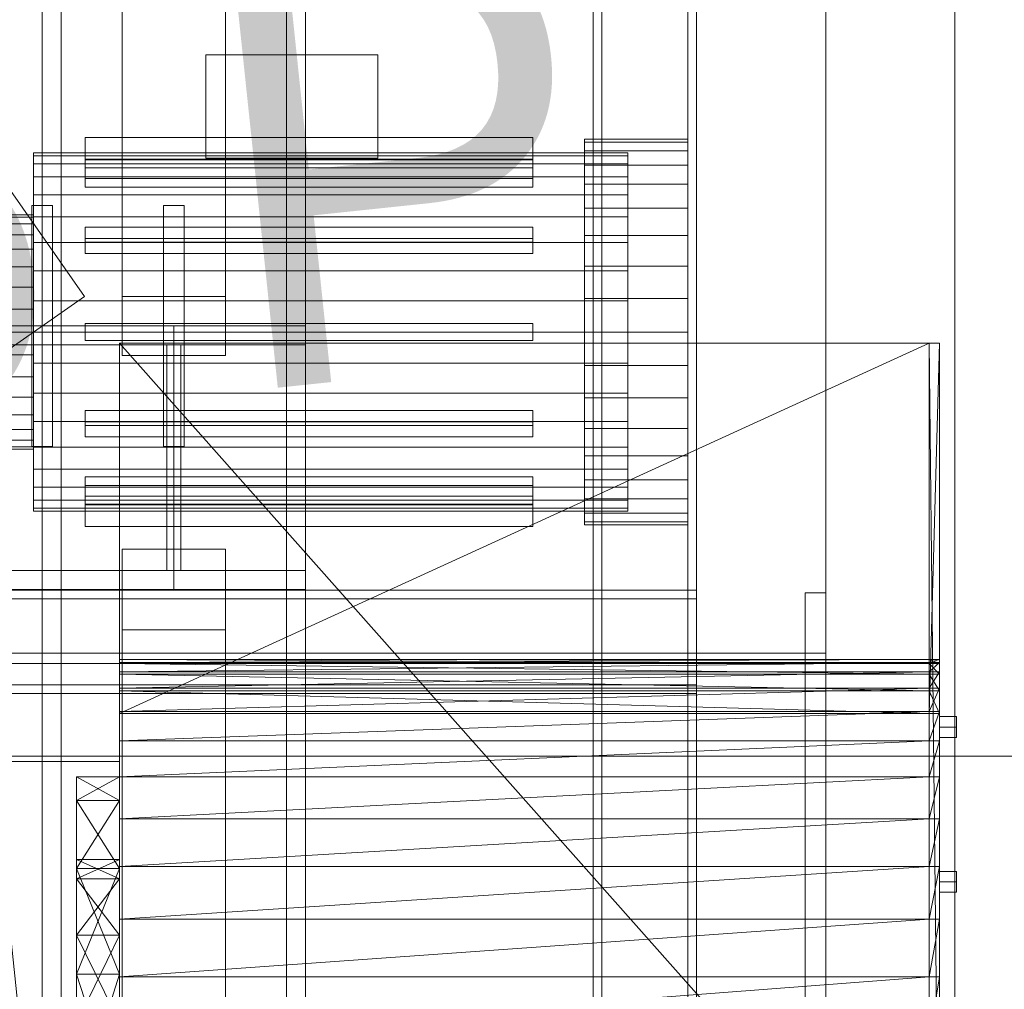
# Model space of a CAD drawing. Header units: millimetres. Extents: x -2233 to 61924, y -68080 to 6847.
# Tile 342 of 656: x 1732 to 2304, y -34735 to -34172. Entities that reach past the tile are written whole.
import ezdxf

# ---------------------------------------------------------------- set-up
doc = ezdxf.new("R2010")
doc.units = ezdxf.units.MM
for name, color, linetype, lineweight in [('COTAS_P', 1, 'Continuous', 0), ('frontal_secador', 7, 'Continuous', 0), ('frontal_tolva', 7, 'Continuous', 0)]:
    doc.layers.add(name, color=color, linetype=linetype, lineweight=lineweight)
doc.dimstyles.new('R19_100', dxfattribs={"dimtxt": 250, "dimasz": 150, "dimexe": 150, "dimexo": 80, "dimgap": 100, "dimtad": 1, "dimtih": 1, "dimtoh": 1, "dimdsep": 46, "dimcen": 0.09, "dimadec": 0, "dimazin": 0, "dimtfac": 1, "dimtdec": 4, "dimtofl": 0, "dimtmove": 0, "dimatfit": 3, "dimfxl": 1, "dimtolj": 1, "dimtzin": 0, "dimarcsym": 0})

# ---------------------------------------------------------------- blocks, each defined once
blk = doc.blocks.new('DIM_R27_48')
at = {"layer": 'COTAS_P'}
for p, q in [((-1750, -34600), (-1600, -34555)), ((2600, -34600), (2450, -34555)), ((-1750, -35500), (-1750, -34600)), ((-1750, -34600), (2600, -34600)), ((-1750, -34600), (-1600, -34645)), ((2600, -34600), (2450, -34645)), ((2600, -35500), (2600, -34600))]:
    blk.add_line(p, q, dxfattribs=at)
blk.add_text('4350 P', height=250, dxfattribs=at).set_placement((425, -34500))
blk = doc.blocks.new('DIM_R27_50')
at = {"layer": 'COTAS_P'}
for p, q in [((1705.78, -34504.95), (1551.9, -34475.9)), ((-194.22, -34704.95), (1705.78, -34504.95)), ((1705.78, -34504.95), (1561.32, -34565.4)), ((1800, -35400), (1705.78, -34504.95)), ((-194.22, -34704.95), (-49.75, -34644.49)), ((-100, -35600), (-194.22, -34704.95)), ((-194.22, -34704.95), (-40.33, -34734))]:
    blk.add_line(p, q, dxfattribs=at)
blk.add_text('1910.5 P', height=250, rotation=6.009, dxfattribs=at).set_placement((745.32, -34505.49))

msp = doc.modelspace()

# ---------------------------------------------------------------- linework, layer by layer
at = {"layer": 'frontal_secador'}
for p, q in [((2065, -35980), (2065, -33443.5)), ((2070, -35980), (2070, -33443.5)), ((2120, -35980), (2120, -33443.5)), ((2125, -35980), (2125, -33443.5)), ((2200, -35865), (2200, -33925)), ((2275, -35865), (2275, -33925)), ((1840, -34192.5), (1940, -34192.5)), ((1840, -34252.5), (1840, -34192.5)), ((1940, -34252.5), (1940, -34192.5)), ((2030, -34240.5), (1770, -34240.5)), ((1770, -34240.5), (1770, -34253.5)), ((2030, -34253.5), (2030, -34240.5)), ((2060, -34243.202), (2060, -34241.5)), ((2120, -34241.5), (2060, -34241.5)), ((2120, -34243.202), (2120, -34241.5)), ((2060, -34248.254), (2060, -34243.202)), ((2120, -34243.202), (2060, -34243.202)), ((2060, -34256.505), (2060, -34248.254)), ((2120, -34248.254), (2060, -34248.254)), ((2120, -34248.254), (2120, -34243.202)), ((2120, -34256.505), (2120, -34248.254)), ((1740, -34251.08), (1740, -34249.5)), ((2085, -34249.5), (1740, -34249.5)), ((1740, -34255.772), (1740, -34251.08)), ((2085, -34251.08), (1740, -34251.08)), ((1770, -34264.397), (1770, -34253.139)), ((1770, -34253.139), (2030, -34253.139)), ((1770, -34258.139), (1770, -34253.139)), ((1770, -34253.5), (2030, -34253.5)), ((1840, -34252.5), (1940, -34252.5)), ((2030, -34253.139), (2030, -34264.397)), ((2030, -34253.139), (2030, -34258.139)), ((2085, -34251.08), (2085, -34249.5)), ((2085, -34255.772), (2085, -34251.08)), ((1740, -34263.433), (1740, -34255.772)), ((2085, -34255.772), (1740, -34255.772)), ((2030, -34258.139), (1770, -34258.139)), ((1770, -34258.139), (1770, -34269.397)), ((2030, -34269.397), (2030, -34258.139)), ((2060, -34267.703), (2060, -34256.505)), ((2120, -34256.505), (2060, -34256.505)), ((2085, -34263.433), (2085, -34255.772)), ((2120, -34267.703), (2120, -34256.505)), ((1740, -34273.831), (1740, -34263.433)), ((2085, -34263.433), (1740, -34263.433)), ((2030, -34264.397), (1770, -34264.397)), ((1770, -34264.397), (1770, -34269.397)), ((2030, -34269.397), (2030, -34264.397)), ((2085, -34273.831), (2085, -34263.433)), ((1770, -34269.397), (2030, -34269.397)), ((2060, -34281.508), (2060, -34267.703)), ((2120, -34267.703), (2060, -34267.703)), ((2120, -34281.508), (2120, -34267.703)), ((1740, -34286.65), (1740, -34273.831)), ((2085, -34273.831), (1740, -34273.831)), ((2085, -34286.65), (2085, -34273.831)), ((2060, -34297.5), (2060, -34281.508)), ((2120, -34281.508), (2060, -34281.508)), ((2120, -34297.5), (2120, -34281.508)), ((1740, -34285.5), (1715, -34285.5)), ((1740, -34286.807), (1715, -34286.807)), ((1740, -34286.807), (1740, -34285.5)), ((1740, -34301.5), (1740, -34286.65)), ((2085, -34286.65), (1740, -34286.65)), ((1740, -34290.676), (1740, -34286.807)), ((2085, -34301.5), (2085, -34286.65)), ((1740, -34290.676), (1715, -34290.676)), ((1740, -34296.96), (1740, -34290.676)), ((1770, -34299.17), (1770, -34292.67)), ((1770, -34292.67), (2030, -34292.67)), ((1770, -34301.33), (1770, -34292.67)), ((2030, -34292.67), (2030, -34299.17)), ((2030, -34292.67), (2030, -34301.33)), ((1740, -34296.96), (1715, -34296.96)), ((1740, -34305.417), (1740, -34296.96)), ((2030, -34299.17), (1770, -34299.17)), ((1770, -34299.17), (1770, -34307.83)), ((2030, -34307.83), (2030, -34299.17)), ((2060, -34315.194), (2060, -34297.5)), ((2120, -34297.5), (2060, -34297.5)), ((2120, -34315.194), (2120, -34297.5)), ((1740, -34305.417), (1715, -34305.417)), ((1740, -34317.93), (1740, -34301.5)), ((2085, -34301.5), (1740, -34301.5)), ((1740, -34315.721), (1740, -34305.417)), ((2030, -34301.33), (1770, -34301.33)), ((1770, -34301.33), (1770, -34307.83)), ((2030, -34307.83), (2030, -34301.33)), ((2085, -34317.93), (2085, -34301.5)), ((1770, -34307.83), (2030, -34307.83)), ((1740, -34315.721), (1715, -34315.721)), ((1740, -34327.478), (1740, -34315.721)), ((2060, -34334.051), (2060, -34315.194)), ((2120, -34315.194), (2060, -34315.194)), ((2120, -34334.051), (2120, -34315.194)), ((1740, -34335.441), (1740, -34317.93)), ((2085, -34317.93), (1740, -34317.93)), ((2085, -34335.441), (2085, -34317.93)), ((1740, -34327.478), (1715, -34327.478)), ((1740, -34340.234), (1740, -34327.478)), ((2060, -34353.5), (2060, -34334.051)), ((2120, -34334.051), (2060, -34334.051)), ((2120, -34353.5), (2120, -34334.051)), ((1740, -34353.5), (1740, -34335.441)), ((2085, -34335.441), (1740, -34335.441)), ((2085, -34353.5), (2085, -34335.441)), ((1740, -34340.234), (1715, -34340.234)), ((1740, -34353.5), (1740, -34340.234)), ((1770, -34348.5), (2030, -34348.5)), ((1770, -34358.5), (1770, -34348.5)), ((2030, -34358.5), (2030, -34348.5)), ((1715, -34353.5), (1740, -34353.5)), ((1740, -34353.5), (1740, -34371.559)), ((1740, -34353.5), (2085, -34353.5)), ((1740, -34366.766), (1740, -34353.5)), ((2060, -34353.5), (2060, -34372.949)), ((2060, -34353.5), (2120, -34353.5)), ((2085, -34371.559), (2085, -34353.5)), ((2120, -34372.949), (2120, -34353.5)), ((1770, -34358.5), (2030, -34358.5)), ((1790, -34575.203), (1790, -34360)), ((1790, -34890), (1790, -34360)), ((2260, -34890), (1790, -34360)), ((2260, -34360), (1790, -34360)), ((2260, -34360), (1790, -34575.203)), ((2260, -34360), (2260, -34575.203)), ((2260, -34360), (2260, -34890)), ((2266, -34890), (2260, -34360)), ((2266, -34360), (2260, -34360)), ((2266, -34360), (2260, -34575.203)), ((2266, -34360), (2266, -34575.203)), ((2266, -34360), (2266, -34890)), ((1740, -34366.766), (1715, -34366.766)), ((1740, -34366.766), (1740, -34379.522)), ((1740, -34371.559), (1740, -34389.07)), ((2085, -34371.559), (1740, -34371.559)), ((2060, -34372.949), (2060, -34391.806)), ((2120, -34372.949), (2060, -34372.949)), ((2085, -34371.559), (2085, -34389.07)), ((2120, -34372.949), (2120, -34391.806)), ((1740, -34379.522), (1715, -34379.522)), ((1740, -34379.522), (1740, -34391.279)), ((1740, -34391.279), (1715, -34391.279)), ((1740, -34389.07), (1740, -34405.5)), ((2085, -34389.07), (1740, -34389.07)), ((1740, -34391.279), (1740, -34401.583)), ((2085, -34389.07), (2085, -34405.5)), ((2060, -34391.806), (2060, -34409.5)), ((2120, -34391.806), (2060, -34391.806)), ((2120, -34391.806), (2120, -34409.5)), ((1740, -34401.583), (1715, -34401.583)), ((1740, -34401.583), (1740, -34410.04)), ((1770, -34399.17), (2030, -34399.17)), ((1770, -34405.67), (1770, -34399.17)), ((1770, -34407.83), (1770, -34399.17)), ((2030, -34399.17), (2030, -34405.67)), ((2030, -34399.17), (2030, -34407.83)), ((1740, -34405.5), (1740, -34420.35)), ((2085, -34405.5), (1740, -34405.5)), ((2030, -34405.67), (1770, -34405.67)), ((1770, -34405.67), (1770, -34414.33)), ((1770, -34407.83), (1770, -34414.33)), ((2030, -34407.83), (1770, -34407.83)), ((2030, -34414.33), (2030, -34405.67)), ((2030, -34414.33), (2030, -34407.83)), ((2085, -34405.5), (2085, -34420.35)), ((1740, -34410.04), (1715, -34410.04)), ((1740, -34410.04), (1740, -34416.324)), ((1770, -34414.33), (2030, -34414.33)), ((2060, -34409.5), (2060, -34425.492)), ((2120, -34409.5), (2060, -34409.5)), ((2120, -34409.5), (2120, -34425.492)), ((1740, -34416.324), (1715, -34416.324)), ((1740, -34416.324), (1740, -34420.193)), ((1740, -34420.193), (1715, -34420.193)), ((1740, -34421.5), (1715, -34421.5)), ((1740, -34420.193), (1740, -34421.5)), ((1740, -34420.35), (1740, -34433.169)), ((2085, -34420.35), (1740, -34420.35)), ((2060, -34425.492), (2060, -34439.297)), ((2120, -34425.492), (2060, -34425.492)), ((2085, -34420.35), (2085, -34433.169)), ((2120, -34425.492), (2120, -34439.297)), ((1740, -34433.169), (1740, -34443.567)), ((2085, -34433.169), (1740, -34433.169)), ((2085, -34433.169), (2085, -34443.567)), ((1770, -34437.603), (2030, -34437.603)), ((1770, -34448.861), (1770, -34437.603)), ((1770, -34442.603), (1770, -34437.603)), ((1770, -34442.603), (1770, -34453.861)), ((2030, -34442.603), (1770, -34442.603)), ((2030, -34437.603), (2030, -34448.861)), ((2030, -34437.603), (2030, -34442.603)), ((2030, -34453.861), (2030, -34442.603)), ((2060, -34439.297), (2060, -34450.495)), ((2120, -34439.297), (2060, -34439.297)), ((2120, -34439.297), (2120, -34450.495)), ((1740, -34443.567), (1740, -34451.228)), ((2085, -34443.567), (1740, -34443.567)), ((2085, -34443.567), (2085, -34451.228)), ((1740, -34451.228), (1740, -34455.92)), ((2085, -34451.228), (1740, -34451.228)), ((2030, -34448.861), (1770, -34448.861)), ((1770, -34448.861), (1770, -34453.861)), ((1770, -34453.5), (2030, -34453.5)), ((1770, -34466.5), (1770, -34453.5)), ((1770, -34453.861), (2030, -34453.861)), ((2030, -34453.861), (2030, -34448.861)), ((2030, -34453.5), (2030, -34466.5)), ((2060, -34450.495), (2060, -34458.746)), ((2120, -34450.495), (2060, -34450.495)), ((2085, -34451.228), (2085, -34455.92)), ((2120, -34450.495), (2120, -34458.746)), ((1740, -34455.92), (1740, -34457.5)), ((2085, -34455.92), (1740, -34455.92)), ((2085, -34457.5), (1740, -34457.5)), ((2060, -34458.746), (2060, -34463.798)), ((2120, -34458.746), (2060, -34458.746)), ((2085, -34455.92), (2085, -34457.5)), ((2120, -34458.746), (2120, -34463.798)), ((2060, -34463.798), (2060, -34465.5)), ((2120, -34463.798), (2060, -34463.798)), ((2120, -34465.5), (2060, -34465.5)), ((2120, -34463.798), (2120, -34465.5)), ((2030, -34466.5), (1770, -34466.5)), ((1325, -34503.5), (2125, -34503.5)), ((2125, -34508.5), (2125, -34503.5)), ((2188, -34505), (2200, -34505)), ((2188, -34540), (2188, -34505)), ((2200, -34540), (2200, -34505)), ((1325, -34508.5), (2125, -34508.5)), ((2125, -34558.5), (2125, -34508.5)), ((1400, -34540), (2200, -34540)), ((2188, -34540), (2200, -34540)), ((2188, -35140), (2188, -34540)), ((2200, -34546), (2200, -34540)), ((2200, -35140), (2200, -34540)), ((1790, -34543.834), (1790, -34552.209)), ((1790, -34546.122), (1790, -34543.834)), ((1790, -34550.982), (1790, -34543.834)), ((1790, -34543.834), (1790, -34545.438)), ((1790, -34543.834), (1790, -34575.203)), ((1790, -34573.861), (1790, -34543.834)), ((1790, -34543.834), (1790, -34890)), ((1790, -34663.997), (1790, -34543.834)), ((1790, -34543.834), (1790, -35081.561)), ((1790, -34964.32), (1790, -34543.834)), ((1790, -34543.834), (1790, -35313.212)), ((2260, -34546.122), (1790, -34543.834)), ((2260, -34543.834), (1790, -34543.834)), ((2260, -34543.834), (1790, -34545.438)), ((1790, -34545.438), (1790, -34550.982)), ((2260, -34545.438), (1790, -34545.438)), ((2260, -34545.438), (1790, -34550.982)), ((2260, -34552.209), (2260, -34543.834)), ((2260, -34543.834), (2260, -34546.122)), ((2260, -34543.834), (2260, -34550.982)), ((2260, -34545.438), (2260, -34543.834)), ((2260, -34575.203), (2260, -34543.834)), ((2260, -34543.834), (2260, -34573.861)), ((2260, -34890), (2260, -34543.834)), ((2260, -34543.834), (2260, -34663.997)), ((2260, -35081.561), (2260, -34543.834)), ((2260, -34543.834), (2260, -34964.32)), ((2260, -35313.212), (2260, -34543.834)), ((2266, -34546.122), (2260, -34543.834)), ((2266, -34543.834), (2260, -34543.834)), ((2266, -34543.834), (2260, -34545.438)), ((2260, -34550.982), (2260, -34545.438)), ((2266, -34545.438), (2260, -34545.438)), ((2266, -34545.438), (2260, -34550.982)), ((2266, -34552.209), (2266, -34543.834)), ((2266, -34543.834), (2266, -34546.122)), ((2266, -34543.834), (2266, -34550.982)), ((2266, -34545.438), (2266, -34543.834)), ((2266, -34575.203), (2266, -34543.834)), ((2266, -34543.834), (2266, -34573.861)), ((2266, -34890), (2266, -34543.834)), ((2266, -34543.834), (2266, -34663.997)), ((2266, -35081.561), (2266, -34543.834)), ((2266, -34543.834), (2266, -34964.32)), ((2266, -35313.212), (2266, -34543.834)), ((2266, -34550.982), (2266, -34545.438)), ((1400, -34546), (2200, -34546)), ((1790, -34552.209), (1790, -34546.122)), ((2260, -34552.209), (1790, -34546.122)), ((2260, -34546.122), (1790, -34546.122)), ((1790, -34573.861), (1790, -34550.982)), ((1790, -34550.982), (1790, -34560.471)), ((2260, -34550.982), (1790, -34550.982)), ((2260, -34550.982), (1790, -34560.471)), ((2200, -35134), (2200, -34546)), ((2260, -34546.122), (2260, -34552.209)), ((2266, -34552.209), (2260, -34546.122)), ((2266, -34546.122), (2260, -34546.122)), ((2260, -34550.982), (2260, -34573.861)), ((2260, -34560.471), (2260, -34550.982)), ((2266, -34550.982), (2260, -34550.982)), ((2266, -34550.982), (2260, -34560.471)), ((2266, -34546.122), (2266, -34552.209)), ((2266, -34550.982), (2266, -34573.861)), ((2266, -34560.471), (2266, -34550.982)), ((1790, -34552.209), (1790, -34575.203)), ((1790, -34561.96), (1790, -34552.209)), ((2260, -34561.96), (1790, -34552.209)), ((2260, -34552.209), (1790, -34552.209)), ((2260, -34575.203), (2260, -34552.209)), ((2260, -34552.209), (2260, -34561.96)), ((2266, -34561.96), (2260, -34552.209)), ((2266, -34552.209), (2260, -34552.209)), ((2266, -34575.203), (2266, -34552.209)), ((2266, -34552.209), (2266, -34561.96)), ((1325, -34558.5), (2125, -34558.5)), ((1790, -34560.471), (1790, -34573.861)), ((2260, -34560.471), (1790, -34560.471)), ((2260, -34560.471), (1790, -34573.861)), ((1790, -34575.203), (1790, -34561.96)), ((2260, -34575.203), (1790, -34561.96)), ((2260, -34561.96), (1790, -34561.96)), ((2125, -34563.5), (2125, -34558.5)), ((2260, -34573.861), (2260, -34560.471)), ((2266, -34560.471), (2260, -34560.471)), ((2266, -34560.471), (2260, -34573.861)), ((2260, -34561.96), (2260, -34575.203)), ((2266, -34575.203), (2260, -34561.96)), ((2266, -34561.96), (2260, -34561.96)), ((2266, -34573.861), (2266, -34560.471)), ((2266, -34561.96), (2266, -34575.203)), ((1325, -34563.5), (2125, -34563.5)), ((1790, -34611.949), (1790, -34573.861)), ((1790, -34573.861), (1790, -34591.065)), ((1790, -34663.997), (1790, -34573.861)), ((2260, -34573.861), (1790, -34573.861)), ((2260, -34573.861), (1790, -34591.065)), ((2260, -34573.861), (2260, -34611.949)), ((2260, -34591.065), (2260, -34573.861)), ((2260, -34573.861), (2260, -34663.997)), ((2266, -34573.861), (2260, -34573.861)), ((2266, -34573.861), (2260, -34591.065)), ((2266, -34573.861), (2266, -34611.949)), ((2266, -34591.065), (2266, -34573.861)), ((2266, -34573.861), (2266, -34663.997)), ((1790, -34575.203), (1790, -34890)), ((1790, -34575.203), (2260, -34575.203)), ((2260, -34890), (2260, -34575.203)), ((2260, -34575.203), (2266, -34575.203)), ((2266, -34890), (2266, -34575.203)), ((2266, -34583), (2266, -34576.938)), ((2276, -34576.938), (2266, -34576.938)), ((2276, -34583), (2276, -34576.938)), ((2266, -34583), (2266, -34589.062)), ((2266, -34583), (2276, -34583)), ((2276, -34589.062), (2276, -34583)), ((1790, -34591.065), (1790, -34611.949)), ((2260, -34591.065), (1790, -34591.065)), ((2260, -34591.065), (1790, -34611.949)), ((2260, -34611.949), (2260, -34591.065)), ((2266, -34591.065), (2260, -34591.065)), ((2266, -34591.065), (2260, -34611.949)), ((2276, -34589.062), (2266, -34589.062)), ((2266, -34611.949), (2266, -34591.065)), ((1400, -34600), (1790, -34600)), ((1400, -34603), (1790, -34603)), ((1790, -34603), (1790, -34600)), ((1790, -34987), (1790, -34603)), ((1765, -34625.606), (1765, -34612)), ((1790, -34625.606), (1765, -34612)), ((1790, -34612), (1765, -34612)), ((1790, -34612), (1765, -34625.606)), ((1790, -34663.997), (1790, -34611.949)), ((1790, -34611.949), (1790, -34636.334)), ((2260, -34611.949), (1790, -34611.949)), ((2260, -34611.949), (1790, -34636.334)), ((1790, -34625.606), (1790, -34612)), ((2260, -34611.949), (2260, -34663.997)), ((2260, -34636.334), (2260, -34611.949)), ((2266, -34611.949), (2260, -34611.949)), ((2266, -34611.949), (2260, -34636.334)), ((2266, -34611.949), (2266, -34663.997)), ((2266, -34636.334), (2266, -34611.949)), ((1765, -34625.606), (1765, -34726.596)), ((1765, -34665.093), (1765, -34625.606)), ((1765, -34754.809), (1765, -34625.606)), ((1765, -34703.926), (1765, -34625.606)), ((1765, -34671.257), (1765, -34625.606)), ((1765, -34660), (1765, -34625.606)), ((1790, -34665.093), (1765, -34625.606)), ((1790, -34625.606), (1765, -34625.606)), ((1790, -34625.606), (1765, -34665.093)), ((1790, -34726.596), (1790, -34625.606)), ((1790, -34625.606), (1790, -34665.093)), ((1790, -34625.606), (1790, -34754.809)), ((1790, -34625.606), (1790, -34703.926)), ((1790, -34625.606), (1790, -34671.257)), ((1790, -34625.606), (1790, -34660)), ((1790, -34636.334), (1790, -34663.997)), ((2260, -34636.334), (1790, -34636.334)), ((2260, -34636.334), (1790, -34663.997)), ((2260, -34663.997), (2260, -34636.334)), ((2266, -34636.334), (2260, -34636.334)), ((2266, -34636.334), (2260, -34663.997)), ((2266, -34663.997), (2266, -34636.334)), ((1765, -34671.257), (1765, -34660)), ((1790, -34671.257), (1765, -34660)), ((1790, -34660), (1765, -34660)), ((1790, -34660), (1765, -34671.257)), ((1790, -34660), (1790, -34671.257)), ((1765, -34726.596), (1765, -34665.093)), ((1790, -34726.596), (1765, -34665.093)), ((1790, -34665.093), (1765, -34665.093)), ((1790, -34665.093), (1765, -34726.596)), ((1790, -34728.067), (1790, -34663.997)), ((1790, -34663.997), (1790, -34694.676)), ((1790, -34801.597), (1790, -34663.997)), ((1790, -34964.32), (1790, -34663.997)), ((2260, -34663.997), (1790, -34663.997)), ((2260, -34663.997), (1790, -34694.676)), ((1790, -34665.093), (1790, -34726.596)), ((2260, -34663.997), (2260, -34728.067)), ((2260, -34694.676), (2260, -34663.997)), ((2260, -34663.997), (2260, -34801.597)), ((2260, -34663.997), (2260, -34964.32)), ((2266, -34663.997), (2260, -34663.997)), ((2266, -34663.997), (2260, -34694.676)), ((2266, -34663.997), (2266, -34728.067)), ((2266, -34694.676), (2266, -34663.997)), ((2266, -34663.997), (2266, -34801.597)), ((2266, -34663.997), (2266, -34964.32)), ((1765, -34703.926), (1765, -34671.257)), ((1765, -34671.257), (1765, -34726.596)), ((1790, -34703.926), (1765, -34671.257)), ((1790, -34671.257), (1765, -34671.257)), ((1790, -34671.257), (1765, -34703.926)), ((1790, -34671.257), (1790, -34703.926)), ((1790, -34726.596), (1790, -34671.257)), ((2266, -34672.918), (2266, -34666.856)), ((2276, -34666.856), (2266, -34666.856)), ((2276, -34672.918), (2276, -34666.856)), ((2266, -34672.918), (2266, -34678.98)), ((2266, -34672.918), (2276, -34672.918)), ((2276, -34678.98), (2276, -34672.918)), ((2276, -34678.98), (2266, -34678.98)), ((1790, -34694.676), (1790, -34728.067)), ((2260, -34694.676), (1790, -34694.676)), ((2260, -34694.676), (1790, -34728.067)), ((2260, -34728.067), (2260, -34694.676)), ((2266, -34694.676), (2260, -34694.676)), ((2266, -34694.676), (2260, -34728.067)), ((2266, -34728.067), (2266, -34694.676)), ((1765, -34754.809), (1765, -34703.926)), ((1765, -34703.926), (1765, -34726.596)), ((1790, -34754.809), (1765, -34703.926)), ((1790, -34703.926), (1765, -34703.926)), ((1790, -34703.926), (1765, -34754.809)), ((1790, -34703.926), (1790, -34754.809)), ((1790, -34726.596), (1790, -34703.926)), ((1765, -34726.596), (1765, -34890)), ((1765, -34804.093), (1765, -34726.596)), ((1765, -34754.809), (1765, -34726.596)), ((1790, -34804.093), (1765, -34726.596)), ((1790, -34726.596), (1765, -34726.596)), ((1790, -34726.596), (1765, -34804.093)), ((1790, -34890), (1790, -34726.596)), ((1790, -34726.596), (1790, -34804.093)), ((1790, -34726.596), (1790, -34754.809)), ((1790, -34801.597), (1790, -34728.067)), ((1790, -34728.067), (1790, -34763.832)), ((2260, -34728.067), (1790, -34728.067)), ((2260, -34728.067), (1790, -34763.832)), ((2260, -34728.067), (2260, -34801.597)), ((2260, -34763.832), (2260, -34728.067)), ((2266, -34728.067), (2260, -34728.067)), ((2266, -34728.067), (2260, -34763.832)), ((2266, -34728.067), (2266, -34801.597)), ((2266, -34763.832), (2266, -34728.067))]:
    msp.add_line(p, q, dxfattribs=at)
at = {"layer": 'frontal_tolva'}
for p, q in [((1745, -35980), (1745, -32700)), ((1756, -35980), (1756, -32700)), ((1887, -35980), (1887, -32700)), ((1898, -35980), (1898, -32700)), ((1769.584, -34332.806), (722.584, -32835.806)), ((1791.5, -34332.806), (1791.5, -32835.806)), ((1851.5, -32835.806), (1851.5, -34332.806)), ((1791.5, -32870.194), (1791.5, -34367.194)), ((1851.5, -34367.194), (1851.5, -32870.194)), ((1739, -34280), (1751, -34280)), ((1739, -34420), (1739, -34280)), ((1751, -34420), (1751, -34280)), ((1815.5, -34280), (1827.5, -34280)), ((1815.5, -34420), (1815.5, -34280)), ((1827.5, -34420), (1827.5, -34280)), ((1769.584, -34332.806), (1720.416, -34367.194)), ((1851.5, -34332.806), (1791.5, -34332.806)), ((1791.5, -34332.806), (1791.5, -34367.194)), ((1851.5, -34367.194), (1851.5, -34332.806)), ((-1821.5, -34350), (1821.5, -34350)), ((1745, -34350), (1898, -34350)), ((1745, -34361), (1745, -34350)), ((1821.5, -34361), (1821.5, -34350)), ((1898, -34361), (1898, -34350)), ((-1821.5, -34361), (1821.5, -34361)), ((1745, -34361), (1898, -34361)), ((1817.5, -34361), (1825.5, -34361)), ((1817.5, -34492), (1817.5, -34361)), ((1821.5, -34492), (1821.5, -34361)), ((1825.5, -34492), (1825.5, -34361)), ((1791.5, -34367.194), (1851.5, -34367.194)), ((1739, -34420), (1751, -34420)), ((1815.5, -34420), (1827.5, -34420)), ((1791.5, -35316.567), (1791.5, -34479.567)), ((1791.5, -34479.567), (1851.5, -34479.567)), ((1791.5, -34526.433), (1791.5, -34479.567)), ((1851.5, -34479.567), (1851.5, -35316.567)), ((1851.5, -34479.567), (1851.5, -34526.433)), ((-1821.5, -34492), (1821.5, -34492)), ((1745, -34492), (1898, -34492)), ((1745, -34503), (1745, -34492)), ((1817.5, -34492), (1825.5, -34492)), ((1821.5, -34503), (1821.5, -34492)), ((1898, -34503), (1898, -34492)), ((-1821.5, -34503), (1821.5, -34503)), ((1745, -34503), (1898, -34503)), ((1851.5, -34526.433), (1791.5, -34526.433)), ((1791.5, -34526.433), (1791.5, -35363.433)), ((1851.5, -35363.433), (1851.5, -34526.433))]:
    msp.add_line(p, q, dxfattribs=at)

# ---------------------------------------------------------------- dimensions: what is measured, and where the dimension line sits
at = {"layer": 'COTAS_P'}
for p1, p2, picture, middle in [((-100, -35600), (1800, -35400), 'DIM_R27_50', (755.784, -34604.945)), ((-1750, -35500), (2600, -35500), 'DIM_R27_48', (425, -34600))]:
    dim = msp.add_aligned_dim(p1=p1, p2=p2, distance=900, text='<> P', dimstyle='R19_100', dxfattribs=at)
    dim.commit()
    dim.dimension.update_dxf_attribs({"geometry": picture, "text_midpoint": middle})

doc.saveas('drawing.dxf')
